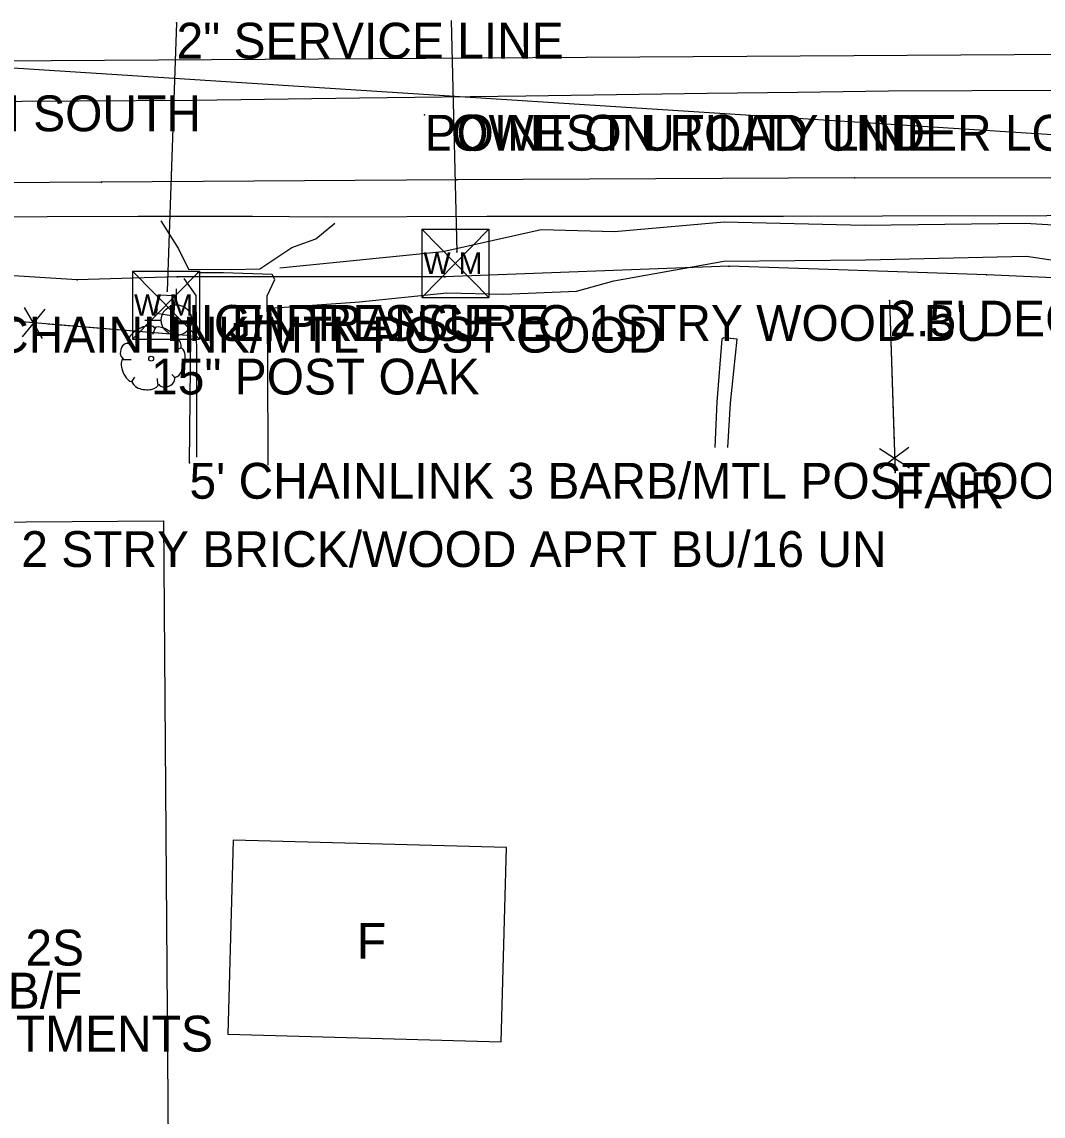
# Model space of a CAD drawing. Extents: x 1304270 to 1306561, y 1876019 to 1876752.
# Drawn here: x 1305673.5 to 1305816.1, y 1876265.9 to 1876418.6 of the extents above; entities that cross this region are included whole.
import ezdxf

# ---------------------------------------------------------------- set-up
doc = ezdxf.new("R2010")
doc.units = 0
for name, color, linetype in [('Default', 7, 'Continuous'), ('S_BUILDING', 7, 'Continuous'), ('S_BUILDING_ANNOT', 7, 'Continuous'), ('S_DRIVEWAY', 7, 'Continuous'), ('S_EDGE_CONCRETE', 7, 'Continuous'), ('S_EDGE_PAVEMENT', 7, 'Continuous'), ('S_ELECTRIC_UTILITIES_ANNOT', 7, 'Continuous'), ('S_FENCE', 7, 'Continuous'), ('S_FENCE_ANNOT', 7, 'Continuous'), ('S_FIBER_OPTIC_CABLE', 7, 'Continuous'), ('S_GAS_UTILITIES', 7, 'Continuous'), ('S_MSC_PT_SYM', 7, 'Continuous'), ('S_PAVEMENT_CROWN', 7, 'Continuous'), ('S_SANITARY_SEWER', 7, 'Continuous'), ('S_SIDEWALK', 7, 'Continuous'), ('S_SURVEY_TEXT_ANNOT', 7, 'Continuous'), ('S_TRAILS', 7, 'Continuous'), ('S_TREE', 7, 'Continuous'), ('S_TREE_ANNOT', 7, 'Continuous'), ('S_UTILITY_POLE', 7, 'Continuous'), ('S_UTL_PT_SYM', 7, 'Continuous'), ('S_WATER_UTILITIES', 7, 'Continuous'), ('S_WATER_UTILITIES_ANNOT', 7, 'Continuous')]:
    doc.layers.add(name, color=color, linetype=linetype)

msp = doc.modelspace()

# ---------------------------------------------------------------- linework, layer by layer
at = {"layer": 'Default'}
msp.add_line((1305473.53, 1876424.94), (1305993.25, 1876391.55), dxfattribs=at)
at = {"layer": 'S_BUILDING'}
for points in [[(1305662.34, 1876217.81), (1305661.36, 1876348.7), (1305693.3, 1876348.94), (1305694.28, 1876218.05)], [(1305702.29, 1876277.29), (1305740.42, 1876276.22), (1305741.18, 1876303.33), (1305703.05, 1876304.39)]]:
    msp.add_lwpolyline(points, close=True, dxfattribs=at)
at = {"layer": 'S_DRIVEWAY'}
for points in [[(1305692.95, 1876390.83), (1305695.42, 1876386.92), (1305696.78, 1876384.05), (1305702.8, 1876384.02), (1305706.75, 1876384.11), (1305711.2, 1876387.12), (1305714.57, 1876388.33), (1305717.2, 1876390.5)], [(1305696.13, 1876382.76), (1305697.82, 1876380.4), (1305697.89, 1876371.47), (1305697.91, 1876357.84)], [(1305707.89, 1876356.72), (1305707.88, 1876371.38), (1305707.76, 1876380.33), (1305708.83, 1876382.63), (1305708.49, 1876383.34), (1305701.7, 1876383.55), (1305697.99, 1876383.58)]]:
    msp.add_lwpolyline(points, dxfattribs=at)
at = {"layer": 'S_EDGE_CONCRETE'}
msp.add_lwpolyline([(1305692.56, 1876380.5), (1305694.92, 1876380.38), (1305694.69, 1876377.52), (1305692.37, 1876377.88)], close=True, dxfattribs=at)
at = {"layer": 'S_EDGE_PAVEMENT'}
msp.add_lwpolyline([(1305613.53, 1876391.75), (1305628.13, 1876391.53), (1305636.57, 1876391.38), (1305646.7, 1876391.57), (1305664.4, 1876391.37), (1305677.09, 1876391.42), (1305689.77, 1876391.47), (1305705.71, 1876391.48), (1305716.06, 1876391.37), (1305738.42, 1876391.47), (1305752.22, 1876391.48), (1305766.03, 1876391.49), (1305779.83, 1876391.49), (1305793.63, 1876391.5), (1305816.58, 1876391.56), (1305839.54, 1876391.62), (1305862.15, 1876391.47), (1305884.77, 1876391.33), (1305898.76, 1876391.18), (1305901.73, 1876391.47), (1305913.59, 1876391.75), (1305924.92, 1876391.98), (1305934.98, 1876391.98)], dxfattribs=at)
at = {"layer": 'S_FENCE'}
for p, q in [((1305794.61, 1876379.68), (1305795.39, 1876355.7)), ((1305676.77, 1876378.49), (1305673.58, 1876374.64)), ((1305676.77, 1876378.49), (1305673.58, 1876374.64)), ((1305676.44, 1876374.4), (1305673.91, 1876378.72)), ((1305676.44, 1876374.4), (1305673.91, 1876378.72)), ((1305697.1, 1876374.76), (1305663.1, 1876377.56)), ((1305696.93, 1876357.03), (1305697.1, 1876374.76)), ((1305793.23, 1876359.06), (1305797.42, 1876356.33)), ((1305793.23, 1876359.06), (1305797.42, 1876356.33)), ((1305797.33, 1876359.2), (1305793.33, 1876356.2)), ((1305797.33, 1876359.2), (1305793.33, 1876356.2))]:
    msp.add_line(p, q, dxfattribs=at)
for points in [[(1305794.61, 1876379.68), (1305795.26, 1876359.7)], [(1305794.61, 1876379.68), (1305795.26, 1876359.7)], [(1305697.1, 1876374.76), (1305677.17, 1876376.4)], [(1305697.1, 1876374.76), (1305677.17, 1876376.4)], [(1305696.93, 1876357.03), (1305697.1, 1876374.76)], [(1305696.93, 1876357.03), (1305697.1, 1876374.76)]]:
    msp.add_lwpolyline(points, dxfattribs=at)
at = {"layer": 'S_FIBER_OPTIC_CABLE'}
for p, q in [((1305684.65, 1876396.24), (1305636.63, 1876395.82)), ((1305734.26, 1876396.53), (1305684.65, 1876396.24)), ((1305789.79, 1876396.84), (1305734.26, 1876396.53)), ((1305844.31, 1876396.74), (1305789.79, 1876396.84))]:
    msp.add_line(p, q, dxfattribs=at)
at = {"layer": 'S_GAS_UTILITIES'}
for p, q in [((1305681.24, 1876382.6), (1305641.77, 1876385.04)), ((1305772.23, 1876384.47), (1305732.56, 1876382.98)), ((1305808.21, 1876383.3), (1305772.23, 1876384.47)), ((1305695.24, 1876382.99), (1305681.24, 1876382.6)), ((1305732.56, 1876382.98), (1305695.24, 1876382.99)), ((1305832.09, 1876382.18), (1305808.21, 1876383.3))]:
    msp.add_line(p, q, dxfattribs=at)
at = {"layer": 'S_MSC_PT_SYM'}
for points in [[(1305729.74, 1876405.61), (1305729.74, 1876405.66), (1305729.74, 1876405.61), (1305729.69, 1876405.61), (1305729.74, 1876405.61), (1305729.74, 1876405.56), (1305729.74, 1876405.61), (1305729.79, 1876405.61)], [(1305794.61, 1876379.68), (1305794.61, 1876379.73), (1305794.61, 1876379.68), (1305794.56, 1876379.68), (1305794.61, 1876379.68), (1305794.61, 1876379.63), (1305794.61, 1876379.68), (1305794.66, 1876379.68)], [(1305702.83, 1876379.06), (1305702.83, 1876379.11), (1305702.83, 1876379.06), (1305702.78, 1876379.06), (1305702.83, 1876379.06), (1305702.83, 1876379.01), (1305702.83, 1876379.06), (1305702.88, 1876379.06)], [(1305697.1, 1876374.76), (1305697.1, 1876374.81), (1305697.1, 1876374.76), (1305697.05, 1876374.76), (1305697.1, 1876374.76), (1305697.1, 1876374.71), (1305697.1, 1876374.76), (1305697.15, 1876374.76)], [(1305696.93, 1876357.03), (1305696.93, 1876357.08), (1305696.93, 1876357.03), (1305696.88, 1876357.03), (1305696.93, 1876357.03), (1305696.93, 1876356.98), (1305696.93, 1876357.03), (1305696.98, 1876357.03)], [(1305795.39, 1876355.7), (1305795.39, 1876355.75), (1305795.39, 1876355.7), (1305795.34, 1876355.7), (1305795.39, 1876355.7), (1305795.39, 1876355.65), (1305795.39, 1876355.7), (1305795.44, 1876355.7)]]:
    msp.add_lwpolyline(points, dxfattribs=at)
at = {"layer": 'S_PAVEMENT_CROWN'}
msp.add_lwpolyline([(1305584.78, 1876406.94), (1305605.66, 1876407.25), (1305626.54, 1876407.56), (1305649.67, 1876407.38), (1305673.56, 1876407.51), (1305697.46, 1876407.64), (1305720.67, 1876407.97), (1305743.89, 1876408.29), (1305756.53, 1876408.46), (1305769.18, 1876408.63), (1305781.82, 1876408.79), (1305794.47, 1876408.96), (1305817.8, 1876409.07)], dxfattribs=at)
at = {"layer": 'S_SANITARY_SEWER'}
msp.add_line((1305931.77, 1876414.75), (1305628.57, 1876412.86), dxfattribs=at)
at = {"layer": 'S_SIDEWALK'}
msp.add_lwpolyline([(1305772.07, 1876359.19), (1305772.43, 1876365.38), (1305773.38, 1876374.32), (1305771.48, 1876374.5), (1305771.22, 1876374.31), (1305770.54, 1876365.54), (1305770.22, 1876359.19)], dxfattribs=at)
at = {"layer": 'S_TRAILS'}
for points in [[(1305709.54, 1876384.24), (1305732.29, 1876386.54), (1305746.02, 1876389.59), (1305756.26, 1876389.31), (1305771.56, 1876390.66), (1305791.13, 1876390.21), (1305813.54, 1876390.5), (1305826.15, 1876389.73), (1305845.37, 1876388.08), (1305866.53, 1876388.14), (1305884.73, 1876386.34), (1305898.77, 1876385.87), (1305903.92, 1876385.18)], [(1305708.86, 1876378.69), (1305720.67, 1876379.49), (1305732.85, 1876380.75), (1305740.78, 1876380.6), (1305750.95, 1876381.02), (1305756.14, 1876382.45), (1305771.5, 1876385.18), (1305791.31, 1876385.39), (1305813.73, 1876385.91), (1305825.25, 1876384.17), (1305845.86, 1876383.31), (1305865.08, 1876382.79), (1305884.86, 1876382.31), (1305898.84, 1876382.09), (1305905.66, 1876382.44)]]:
    msp.add_lwpolyline(points, dxfattribs=at)
at = {"layer": 'S_TREE'}
for p, q in [((1305692.14, 1876375.82), (1305691.75, 1876374.97)), ((1305688.34, 1876373.81), (1305688.85, 1876373.23)), ((1305695.7, 1876373.03), (1305695.05, 1876372.76)), ((1305687.68, 1876371.48), (1305688.81, 1876371.48)), ((1305688.85, 1876368.3), (1305689.31, 1876369)), ((1305692.53, 1876368.03), (1305692.45, 1876368.81)), ((1305694.93, 1876368.92), (1305694.46, 1876369.35))]:
    msp.add_line(p, q, dxfattribs=at)
msp.add_circle((1305691.58, 1876371.58), 0.341, dxfattribs=at)
for centre, major_axis, ratio, start_param, end_param in [((1305690.24, 1876374.78), (1.86, 1.08), 0.471018, 0, 3.141593), ((1305693.9, 1876374.46), (-1.81, 1.36), 0.405113, 3.141593, 6.283186), ((1305688.01, 1876372.66), (0.31, 1.03), 0.646762, 0, 3.141593), ((1305688.32, 1876370.01), (-0.61, 1.6), 0.420543, 6.283185, 9.424777), ((1305695.26, 1876371.05), (0.46, 2.04), 0.482994, 3.141593, 6.283185), ((1305693.73, 1876368.53), (1.09, 0.46), 0.711534, 3.141592, 6.283185), ((1305690.78, 1876368.23), (-1.83, 0.19), 0.529943, 0, 3.141593)]:
    msp.add_ellipse(centre, major_axis=major_axis, ratio=ratio, start_param=start_param, end_param=end_param, dxfattribs=at)
at = {"layer": 'S_UTILITY_POLE'}
for p, q in [((1305695.13, 1876379.06), (1305695.13, 1876381.31)), ((1305693.03, 1876376.93), (1305690.71, 1876376.93)), ((1305695.2, 1876372.51), (1305695.2, 1876374.84))]:
    msp.add_line(p, q, dxfattribs=at)
msp.add_circle((1305695.13, 1876376.95), 2.13, dxfattribs=at)
at = {"layer": 'S_UTL_PT_SYM'}
for points in [[(1305695.13, 1876418.47), (1305695.13, 1876418.52), (1305695.13, 1876418.47), (1305695.08, 1876418.47), (1305695.13, 1876418.47), (1305695.13, 1876418.42), (1305695.13, 1876418.47), (1305695.18, 1876418.47)], [(1305729.74, 1876405.61), (1305729.74, 1876405.66), (1305729.74, 1876405.61), (1305729.69, 1876405.61), (1305729.74, 1876405.61), (1305729.74, 1876405.56), (1305729.74, 1876405.61), (1305729.79, 1876405.61)], [(1305684.65, 1876396.24), (1305684.65, 1876396.29), (1305684.65, 1876396.24), (1305684.6, 1876396.24), (1305684.65, 1876396.24), (1305684.65, 1876396.19), (1305684.65, 1876396.24), (1305684.7, 1876396.24)], [(1305734.26, 1876396.53), (1305734.26, 1876396.58), (1305734.26, 1876396.53), (1305734.21, 1876396.53), (1305734.26, 1876396.53), (1305734.26, 1876396.48), (1305734.26, 1876396.53), (1305734.31, 1876396.53)], [(1305789.79, 1876396.84), (1305789.79, 1876396.89), (1305789.79, 1876396.84), (1305789.74, 1876396.84), (1305789.79, 1876396.84), (1305789.79, 1876396.79), (1305789.79, 1876396.84), (1305789.84, 1876396.84)], [(1305734.26, 1876386.5), (1305734.26, 1876386.55), (1305734.26, 1876386.5), (1305734.21, 1876386.5), (1305734.26, 1876386.5), (1305734.26, 1876386.45), (1305734.26, 1876386.5), (1305734.31, 1876386.5)], [(1305772.23, 1876384.47), (1305772.23, 1876384.52), (1305772.23, 1876384.47), (1305772.18, 1876384.47), (1305772.23, 1876384.47), (1305772.23, 1876384.42), (1305772.23, 1876384.47), (1305772.28, 1876384.47)], [(1305681.24, 1876382.6), (1305681.24, 1876382.65), (1305681.24, 1876382.6), (1305681.19, 1876382.6), (1305681.24, 1876382.6), (1305681.24, 1876382.55), (1305681.24, 1876382.6), (1305681.29, 1876382.6)], [(1305695.24, 1876382.99), (1305695.24, 1876383.04), (1305695.24, 1876382.99), (1305695.19, 1876382.99), (1305695.24, 1876382.99), (1305695.24, 1876382.94), (1305695.24, 1876382.99), (1305695.29, 1876382.99)], [(1305732.56, 1876382.98), (1305732.56, 1876383.03), (1305732.56, 1876382.98), (1305732.51, 1876382.98), (1305732.56, 1876382.98), (1305732.56, 1876382.93), (1305732.56, 1876382.98), (1305732.61, 1876382.98)], [(1305808.21, 1876383.3), (1305808.21, 1876383.35), (1305808.21, 1876383.3), (1305808.16, 1876383.3), (1305808.21, 1876383.3), (1305808.21, 1876383.25), (1305808.21, 1876383.3), (1305808.26, 1876383.3)], [(1305693.8, 1876381.01), (1305693.8, 1876381.06), (1305693.8, 1876381.01), (1305693.75, 1876381.01), (1305693.8, 1876381.01), (1305693.8, 1876380.96), (1305693.8, 1876381.01), (1305693.85, 1876381.01)]]:
    msp.add_lwpolyline(points, dxfattribs=at)
at = {"layer": 'S_WATER_UTILITIES'}
for p, q in [((1305695.13, 1876418.47), (1305693.8, 1876381.01)), ((1305733.44, 1876418.8), (1305734.26, 1876386.5)), ((1305729.37, 1876389.64), (1305738.71, 1876389.64)), ((1305729.37, 1876389.64), (1305729.37, 1876380.14)), ((1305729.37, 1876389.64), (1305738.71, 1876380.14)), ((1305738.71, 1876389.64), (1305729.37, 1876380.14)), ((1305738.71, 1876389.64), (1305738.71, 1876380.14)), ((1305688.98, 1876383.8), (1305698.32, 1876383.8)), ((1305688.98, 1876383.8), (1305688.98, 1876374.31)), ((1305688.98, 1876383.8), (1305698.32, 1876374.31)), ((1305698.32, 1876383.8), (1305688.98, 1876374.31)), ((1305698.32, 1876383.8), (1305698.32, 1876374.31)), ((1305729.37, 1876380.14), (1305738.71, 1876380.14)), ((1305688.98, 1876374.31), (1305698.32, 1876374.31))]:
    msp.add_line(p, q, dxfattribs=at)

# ---------------------------------------------------------------- texts
at = {"layer": 'S_BUILDING_ANNOT'}
for s, p in [('2 STRY BRICK/WOOD APRT BU/16 UN', (1305673.46, 1876342.5)), ('F', (1305720.29, 1876287.81)), ('2S', (1305674.04, 1876286.87)), ('B/F', (1305671.58, 1876280.87)), ('APARTMENTS', (1305654.51, 1876274.87))]:
    msp.add_text(s, height=5, dxfattribs=at).set_placement(p)
at = {"layer": 'S_ELECTRIC_UTILITIES_ANNOT'}
msp.add_text('POINT ON ROAD UNDER LOW L', height=5, dxfattribs=at).set_placement((1305729.74, 1876400.61))
at = {"layer": 'S_FENCE_ANNOT'}
for s, p in [("2.5' DECORATIVE WIRE/WOOD POST", (1305794.61, 1876374.68)), ("3' CHAINLINK/MTL POST GOOD", (1305662.81, 1876372.42)), ("5' CHAINLINK 3 BARB/MTL POST GOOD", (1305696.93, 1876352.03)), ('FAIR', (1305795.39, 1876350.7))]:
    msp.add_text(s, height=5, dxfattribs=at).set_placement(p)
at = {"layer": 'S_SURVEY_TEXT_ANNOT'}
for s, p in [('8" PVC FOR NORTH SOUTH', (1305609.97, 1876403.32)), ('LOWEST UTILITY LINE', (1305729.74, 1876400.61)), ('ENTRANCE TO 1STRY WOOD BU', (1305702.83, 1876374.06))]:
    msp.add_text(s, height=5, dxfattribs=at).set_placement(p)
at = {"layer": 'S_TREE_ANNOT'}
msp.add_text('15" POST OAK', height=5, dxfattribs=at).set_placement((1305691.58, 1876366.58))
at = {"layer": 'S_WATER_UTILITIES'}
for p in [(1305729.58, 1876383.4), (1305689.19, 1876377.57)]:
    msp.add_text('W M', height=3, rotation=360, dxfattribs=at).set_placement(p)
at = {"layer": 'S_WATER_UTILITIES_ANNOT'}
for s, p in [('2" SERVICE LINE', (1305695.13, 1876413.47)), ('HIGHPRESSURE', (1305693.65, 1876374.06))]:
    msp.add_text(s, height=5, dxfattribs=at).set_placement(p)

doc.saveas('drawing.dxf')
